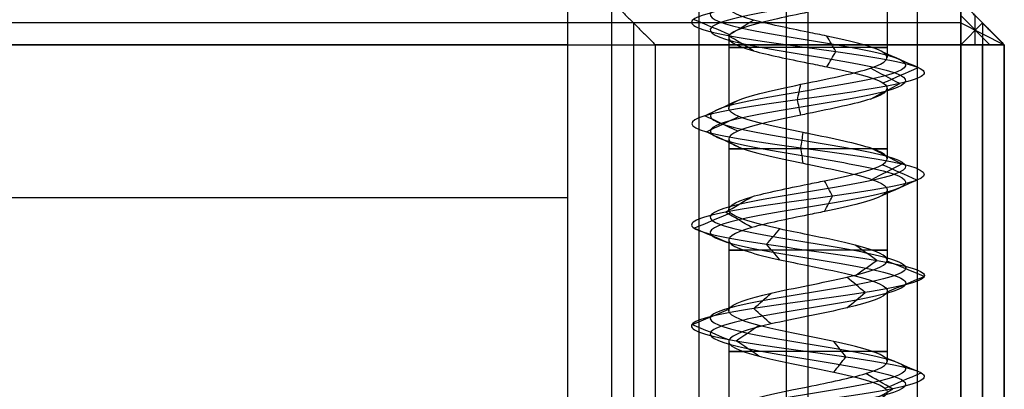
# Model space of a CAD drawing. Header units: millimetres. Extents: x -206 to 214, y -182 to 189.
# Tile 643 of 656: x 192 to 214, y 117 to 125. Entities that reach past the tile are written whole.
import ezdxf

# ---------------------------------------------------------------- set-up
doc = ezdxf.new("R2010")
doc.units = ezdxf.units.MM
doc.layers.add('Default', color=7, linetype='Continuous', true_color=0x000000)

msp = doc.modelspace()

# ---------------------------------------------------------------- linework, layer by layer
at = {"layer": 'Default', "color": 9, "true_color": 0xbebcba}
for p, q in [((211.505, 125.851, 788.503), (211.505, 124.237, 788.503)), ((209.689, 125.272, 786.691), (209.689, 123.658, 786.684)), ((207.873, 124.693, 788.503), (207.873, 123.077, 788.503)), ((211.505, 123.534, 788.503), (211.505, 121.918, 788.503)), ((209.689, 122.954, 786.684), (209.689, 121.339, 786.687)), ((207.873, 122.374, 788.503), (207.873, 120.76, 788.503)), ((211.505, 121.214, 788.503), (211.505, 119.6, 788.503)), ((209.689, 120.635, 786.687), (209.689, 119.021, 786.692)), ((207.873, 120.055, 788.503), (207.873, 118.442, 788.503)), ((211.505, 118.896, 788.503), (211.505, 117.282, 788.503)), ((209.689, 118.317, 786.692), (209.689, 116.703, 786.686)), ((207.873, 117.739, 788.503), (207.873, 116.124, 788.503))]:
    msp.add_line(p, q, dxfattribs=at)
at = {"layer": 'Default'}
for p, q in [((205.189, 125.531, 767.753), (205.189, -173.469, 767.753)), ((209.189, 125.531, 820.003), (209.189, -173.469, 820.003)), ((209.189, 125.531, 715.503), (209.189, 124.531, 714.503)), ((213.189, 125.531, 824.003), (214.189, 124.531, 824.003)), ((214.189, 124.531, 767.753), (213.189, 125.531, 767.753)), ((213.189, 125.031, 828.503), (-204.811, 125.031, 828.503)), ((213.189, 125.031, 715.003), (205.689, 125.031, 715.003)), ((205.689, 125.031, 715.003), (205.689, -173.469, 715.003)), ((213.855, 124.531, 828.337), (213.189, 125.197, 828.337)), ((213.689, 125.031, 828.003), (213.189, 124.531, 829.003)), ((213.189, 125.031, 715.003), (214.189, 124.531, 715.503)), ((213.522, 124.531, 714.837), (213.522, 125.197, 715.503)), ((213.689, 125.031, 820.503), (213.689, -173.469, 820.503)), ((213.689, 125.031, 828.003), (213.689, 125.031, 820.503)), ((213.689, 125.031, 715.503), (213.689, 125.031, 819.503)), ((213.689, 125.031, 819.503), (213.689, -173.469, 819.503)), ((106.689, 124.531, 719.003), (204.189, 124.531, 719.003)), ((209.689, 124.531, 714.503), (209.689, -173.469, 714.503)), ((213.689, -173.469, 828.503), (213.689, 124.531, 828.503)), ((213.689, -173.469, 715.003), (213.689, 124.531, 715.003)), ((214.189, 124.531, 824.503), (214.189, -173.469, 824.503)), ((214.189, 124.531, 767.253), (214.189, -173.469, 767.253)), ((-195.811, 121.031, 723.503), (204.189, 121.031, 723.503)), ((-195.811, 121.031, 816.503), (204.189, 121.031, 816.503))]:
    msp.add_line(p, q, dxfattribs=at)
at = {"layer": 'Default', "color": 9, "true_color": 0xbebcba, "extrusion": (0, 1, 0)}
for centre, start, end in [((-209.689, 788.503, 124.464), 270, 35.4846), ((-209.689, 788.503, 124.464), 144.6945, 270), ((-209.689, 788.503, 122.146), 270, 35.3645), ((-209.689, 788.503, 122.146), 144.5389, 270), ((-209.689, 788.503, 119.828), 270, 35.2203), ((-209.689, 788.503, 119.828), 144.5782, 270), ((-209.689, 788.503, 117.51), 270, 35.432), ((-209.689, 788.503, 117.51), 144.6441, 270)]:
    msp.add_arc(centre, 1.816, start, end, dxfattribs=at)
at = {"layer": 'Default', "color": 9, "true_color": 0xbebcba}
for points, degree in [([(209.689, 130.436, 786.264), (208.944, 130.314, 786.264), (207.469, 130.069, 787.064), (207.274, 129.701, 789.591), (209.291, 129.333, 791.119), (211.669, 128.965, 790.259), (212.238, 128.597, 787.792), (210.476, 128.23, 785.977), (207.994, 127.862, 786.47), (207.061, 127.494, 788.822), (208.53, 127.126, 790.883), (211.058, 126.759, 790.768), (212.334, 126.391, 788.583), (211.192, 126.023, 786.325), (208.676, 125.655, 786.058), (207.085, 125.287, 788.026), (207.875, 124.92, 790.43), (210.322, 124.552, 791.073), (212.19, 124.184, 789.367), (211.772, 123.816, 786.871), (209.449, 123.448, 785.868), (207.345, 123.081, 787.273), (207.384, 122.713, 789.803), (209.529, 122.345, 791.145), (211.82, 121.977, 790.072), (212.163, 121.61, 787.565), (210.244, 121.242, 785.916), (207.817, 120.874, 786.632), (207.101, 120.506, 789.059), (208.75, 120.138, 790.978), (211.257, 119.771, 790.635), (212.33, 119.403, 788.344), (210.989, 119.035, 786.198), (208.459, 118.667, 786.16), (207.053, 118.3, 788.264), (208.057, 117.932, 790.587), (210.552, 117.564, 791.005), (212.258, 117.196, 789.137), (211.616, 116.828, 786.689), (209.212, 116.461, 785.9), (207.244, 116.093, 787.491), (207.511, 115.725, 790.007), (209.769, 115.357, 791.149), (211.954, 114.989, 789.872), (212.068, 114.622, 787.345), (210.008, 114.254, 785.876), (207.656, 113.886, 786.809), (207.162, 113.518, 789.291), (208.978, 113.151, 791.053), (211.444, 112.783, 790.484), (212.305, 112.415, 788.105), (210.775, 112.047, 786.09), (208.252, 111.679, 786.281), (207.042, 111.312, 788.503), (208.252, 110.944, 790.726), (210.775, 110.576, 790.917), (212.305, 110.208, 788.902), (211.444, 109.84, 786.522), (208.978, 109.473, 785.954), (207.162, 109.105, 787.716), (207.656, 108.737, 790.198), (210.008, 108.369, 791.131), (212.068, 108.002, 789.662), (211.954, 107.634, 787.134), (209.769, 107.266, 785.858), (207.511, 106.898, 787), (207.244, 106.53, 789.516), (209.212, 106.163, 791.106), (211.616, 105.795, 790.317), (212.258, 105.427, 787.87), (210.552, 105.059, 786.002), (208.057, 104.691, 786.42), (207.053, 104.324, 788.743), (208.459, 103.956, 790.847), (210.989, 103.588, 790.808), (212.33, 103.22, 788.663), (211.257, 102.853, 786.372), (208.75, 102.485, 786.029), (207.101, 102.117, 787.948), (207.817, 101.749, 790.375), (210.244, 101.381, 791.091), (212.163, 101.014, 789.442), (211.82, 100.646, 786.935), (209.529, 100.278, 785.862), (207.384, 99.91, 787.203), (207.345, 99.543, 789.733), (209.449, 99.175, 791.139), (211.772, 98.807, 790.135), (212.19, 98.439, 787.64), (210.322, 98.071, 785.934), (207.875, 97.704, 786.576), (207.085, 97.336, 788.98), (208.676, 96.968, 790.948), (211.192, 96.6, 790.681), (212.334, 96.232, 788.423), (211.058, 95.865, 786.238), (208.53, 95.497, 786.124), (207.061, 95.129, 788.184), (207.994, 94.761, 790.536), (210.476, 94.394, 791.03), (212.238, 94.026, 789.214), (211.669, 93.658, 786.748), (209.291, 93.29, 785.887), (207.274, 92.922, 787.416), (207.469, 92.555, 789.943), (208.944, 92.309, 790.743), (209.689, 92.187, 790.743)], 3), ([(209.689, 130.26, 785.837), (208.803, 130.137, 785.837), (207.046, 129.892, 786.79), (206.814, 129.524, 789.798), (209.215, 129.156, 791.617), (212.046, 128.789, 790.593), (212.723, 128.421, 787.657), (210.626, 128.053, 785.496), (207.672, 127.685, 786.083), (206.561, 127.318, 788.883), (208.31, 126.95, 791.336), (211.318, 126.582, 791.199), (212.837, 126.214, 788.598), (211.478, 125.846, 785.911), (208.483, 125.479, 785.593), (206.59, 125.111, 787.935), (207.529, 124.743, 790.797), (210.443, 124.375, 791.562), (212.667, 124.008, 789.531), (212.168, 123.64, 786.561), (209.404, 123.272, 785.366), (206.899, 122.904, 787.039), (206.945, 122.536, 790.051), (209.498, 122.169, 791.648), (212.226, 121.801, 790.37), (212.634, 121.433, 787.386), (210.35, 121.065, 785.423), (207.461, 120.697, 786.276), (206.609, 120.33, 789.164), (208.572, 119.962, 791.449), (211.556, 119.594, 791.041), (212.833, 119.226, 788.313), (211.236, 118.859, 785.759), (208.225, 118.491, 785.714), (206.551, 118.123, 788.218), (207.746, 117.755, 790.983), (210.716, 117.387, 791.481), (212.747, 117.02, 789.257), (211.982, 116.652, 786.344), (209.121, 116.284, 785.405), (206.778, 115.916, 787.298), (207.096, 115.548, 790.293), (209.784, 115.181, 791.652), (212.385, 114.813, 790.133), (212.521, 114.445, 787.124), (210.068, 114.077, 785.376), (207.269, 113.71, 786.487), (206.681, 113.342, 789.44), (208.843, 112.974, 791.538), (211.778, 112.606, 790.861), (212.803, 112.238, 788.029), (210.982, 111.871, 785.631), (207.978, 111.503, 785.858), (206.538, 111.135, 788.503), (207.978, 110.767, 791.149), (210.982, 110.399, 791.376), (212.803, 110.032, 788.977), (211.778, 109.664, 786.145), (208.843, 109.296, 785.469), (206.681, 108.928, 787.566), (207.269, 108.561, 790.52), (210.068, 108.193, 791.631), (212.521, 107.825, 789.882), (212.385, 107.457, 786.874), (209.784, 107.089, 785.355), (207.096, 106.722, 786.714), (206.778, 106.354, 789.709), (209.121, 105.986, 791.602), (211.982, 105.618, 790.663), (212.747, 105.251, 787.749), (210.716, 104.883, 785.525), (207.746, 104.515, 786.024), (206.551, 104.147, 788.788), (208.225, 103.779, 791.293), (211.236, 103.412, 791.247), (212.833, 103.044, 788.694), (211.556, 102.676, 785.966), (208.572, 102.308, 785.558), (206.609, 101.94, 787.842), (207.461, 101.573, 790.731), (210.35, 101.205, 791.583), (212.634, 100.837, 789.62), (212.226, 100.469, 786.636), (209.498, 100.102, 785.359), (206.945, 99.734, 786.956), (206.899, 99.366, 789.967), (209.404, 98.998, 791.641), (212.168, 98.63, 790.446), (212.667, 98.263, 787.476), (210.443, 97.895, 785.445), (207.529, 97.527, 786.21), (206.59, 97.159, 789.071), (208.483, 96.791, 791.414), (211.478, 96.424, 791.096), (212.837, 96.056, 788.408), (211.318, 95.688, 785.807), (208.31, 95.32, 785.671), (206.561, 94.953, 788.124), (207.672, 94.585, 790.923), (210.626, 94.217, 791.511), (212.723, 93.849, 789.349), (212.046, 93.481, 786.414), (209.215, 93.114, 785.39), (206.814, 92.746, 787.209), (207.046, 92.378, 790.217), (208.803, 92.133, 791.169), (209.689, 92.01, 791.169)], 3), ([(209.689, 130.083, 786.264), (208.944, 129.961, 786.264), (207.469, 129.716, 787.064), (207.274, 129.348, 789.591), (209.291, 128.98, 791.119), (211.669, 128.612, 790.259), (212.238, 128.244, 787.792), (210.476, 127.877, 785.977), (207.994, 127.509, 786.47), (207.061, 127.141, 788.822), (208.53, 126.773, 790.883), (211.058, 126.405, 790.768), (212.334, 126.038, 788.583), (211.192, 125.67, 786.325), (208.676, 125.302, 786.058), (207.086, 124.934, 788.026), (207.875, 124.567, 790.43), (210.322, 124.199, 791.073), (212.19, 123.831, 789.367), (211.772, 123.463, 786.871), (209.449, 123.095, 785.868), (207.345, 122.728, 787.273), (207.384, 122.36, 789.803), (209.529, 121.992, 791.145), (211.82, 121.624, 790.072), (212.163, 121.256, 787.565), (210.244, 120.889, 785.916), (207.817, 120.521, 786.632), (207.101, 120.153, 789.059), (208.75, 119.785, 790.978), (211.257, 119.418, 790.635), (212.33, 119.05, 788.344), (210.989, 118.682, 786.198), (208.459, 118.314, 786.16), (207.053, 117.946, 788.264), (208.057, 117.579, 790.587), (210.552, 117.211, 791.005), (212.258, 116.843, 789.137), (211.616, 116.475, 786.689), (209.212, 116.107, 785.9), (207.244, 115.74, 787.491), (207.511, 115.372, 790.007), (209.769, 115.004, 791.149), (211.954, 114.636, 789.872), (212.068, 114.269, 787.345), (210.008, 113.901, 785.876), (207.656, 113.533, 786.809), (207.162, 113.165, 789.291), (208.978, 112.797, 791.053), (211.444, 112.43, 790.484), (212.305, 112.062, 788.105), (210.775, 111.694, 786.09), (208.252, 111.326, 786.281), (207.042, 110.959, 788.503), (208.252, 110.591, 790.726), (210.775, 110.223, 790.917), (212.305, 109.855, 788.902), (211.444, 109.487, 786.522), (208.978, 109.12, 785.954), (207.162, 108.752, 787.716), (207.656, 108.384, 790.198), (210.008, 108.016, 791.131), (212.068, 107.648, 789.662), (211.954, 107.281, 787.134), (209.769, 106.913, 785.858), (207.511, 106.545, 787), (207.244, 106.177, 789.516), (209.212, 105.81, 791.106), (211.616, 105.442, 790.317), (212.258, 105.074, 787.87), (210.552, 104.706, 786.002), (208.057, 104.338, 786.42), (207.053, 103.971, 788.743), (208.459, 103.603, 790.847), (210.989, 103.235, 790.808), (212.33, 102.867, 788.663), (211.257, 102.499, 786.372), (208.75, 102.132, 786.029), (207.101, 101.764, 787.948), (207.817, 101.396, 790.375), (210.244, 101.028, 791.091), (212.163, 100.661, 789.442), (211.82, 100.293, 786.935), (209.529, 99.925, 785.862), (207.384, 99.557, 787.203), (207.345, 99.189, 789.733), (209.449, 98.822, 791.139), (211.772, 98.454, 790.135), (212.19, 98.086, 787.64), (210.322, 97.718, 785.934), (207.875, 97.35, 786.576), (207.086, 96.983, 788.98), (208.676, 96.615, 790.948), (211.192, 96.247, 790.681), (212.334, 95.879, 788.423), (211.058, 95.512, 786.238), (208.53, 95.144, 786.124), (207.061, 94.776, 788.184), (207.994, 94.408, 790.536), (210.476, 94.04, 791.03), (212.238, 93.673, 789.214), (211.669, 93.305, 786.748), (209.291, 92.937, 785.887), (207.274, 92.569, 787.416), (207.469, 92.202, 789.943), (208.944, 91.956, 790.743), (209.689, 91.834, 790.743)], 3), ([(209.689, 126.431, 790.319), (209.689, 125.624, 790.319), (209.689, 124.817, 790.319)], 2), ([(207.899, 124.759, 788.175), (207.62, 124.876, 788.124), (207.341, 124.994, 788.073), (207.062, 125.111, 788.022)], 3), ([(207.858, 124.743, 790.448), (208.053, 124.86, 790.241), (208.247, 124.978, 790.035), (208.442, 125.095, 789.828)], 3), ([(208.442, 124.391, 789.828), (208.247, 124.508, 790.035), (208.053, 124.626, 790.241), (207.858, 124.743, 790.448)], 3), ([(210.328, 124.375, 791.096), (210.26, 124.493, 790.82), (210.192, 124.61, 790.545), (210.124, 124.727, 790.269)], 3), ([(210.124, 124.023, 790.269), (210.192, 124.141, 790.545), (210.26, 124.258, 790.82), (210.328, 124.375, 791.096)], 3), ([(212.213, 124.008, 789.374), (211.945, 124.125, 789.282), (211.676, 124.242, 789.189), (211.408, 124.36, 789.097)], 3), ([(209.689, 124.112, 790.319), (209.689, 123.305, 790.319), (209.689, 122.498, 790.319)], 2), ([(211.791, 123.64, 786.857), (211.567, 123.757, 787.032), (211.344, 123.875, 787.207), (211.12, 123.992, 787.382)], 3), ([(211.408, 123.655, 789.096), (211.676, 123.773, 789.189), (211.944, 123.89, 789.282), (212.213, 124.008, 789.374)], 3), ([(209.447, 123.272, 785.844), (209.473, 123.389, 786.127), (209.498, 123.507, 786.41), (209.524, 123.624, 786.693)], 3), ([(211.12, 123.287, 787.382), (211.343, 123.405, 787.207), (211.567, 123.522, 787.032), (211.791, 123.64, 786.857)], 3), ([(207.324, 122.904, 787.262), (207.576, 123.022, 787.394), (207.828, 123.139, 787.527), (208.079, 123.257, 787.659)], 3), ([(209.524, 122.919, 786.693), (209.498, 123.037, 786.41), (209.473, 123.154, 786.127), (209.447, 123.272, 785.844)], 3), ([(208.079, 122.551, 787.659), (207.828, 122.669, 787.527), (207.576, 122.787, 787.394), (207.324, 122.904, 787.262)], 3), ([(207.363, 122.536, 789.815), (207.611, 122.654, 789.675), (207.858, 122.772, 789.536), (208.106, 122.889, 789.396)], 3), ([(208.106, 122.184, 789.396), (207.858, 122.301, 789.536), (207.611, 122.419, 789.675), (207.363, 122.536, 789.815)], 3), ([(209.527, 122.169, 791.169), (209.545, 122.286, 790.885), (209.562, 122.404, 790.601), (209.579, 122.522, 790.317)], 3), ([(209.579, 121.816, 790.317), (209.562, 121.933, 790.601), (209.545, 122.051, 790.885), (209.527, 122.169, 791.169)], 3), ([(211.839, 121.801, 790.086), (211.611, 121.918, 789.917), (211.382, 122.036, 789.749), (211.153, 122.153, 789.581)], 3), ([(209.689, 121.794, 790.319), (209.689, 120.987, 790.319), (209.689, 120.18, 790.319)], 2), ([(211.152, 121.448, 789.58), (211.381, 121.566, 789.749), (211.61, 121.683, 789.917), (211.839, 121.801, 790.086)], 3), ([(212.185, 121.433, 787.556), (211.92, 121.55, 787.657), (211.655, 121.668, 787.758), (211.389, 121.785, 787.858)], 3), ([(210.249, 121.065, 785.893), (210.19, 121.183, 786.17), (210.13, 121.3, 786.447), (210.071, 121.417, 786.724)], 3), ([(211.388, 121.08, 787.859), (211.654, 121.198, 787.758), (211.92, 121.315, 787.657), (212.185, 121.433, 787.556)], 3), ([(207.801, 120.697, 786.615), (208.001, 120.815, 786.816), (208.202, 120.932, 787.017), (208.403, 121.05, 787.218)], 3), ([(210.07, 120.713, 786.726), (210.13, 120.83, 786.448), (210.189, 120.948, 786.17), (210.249, 121.065, 785.893)], 3), ([(207.078, 120.33, 789.064), (207.356, 120.447, 789.004), (207.633, 120.565, 788.945), (207.911, 120.682, 788.885)], 3), ([(208.403, 120.345, 787.217), (208.202, 120.463, 787.017), (208.001, 120.58, 786.816), (207.801, 120.697, 786.615)], 3), ([(207.91, 119.978, 788.885), (207.633, 120.095, 788.945), (207.355, 120.212, 789.004), (207.078, 120.33, 789.064)], 3), ([(208.742, 119.962, 791), (208.842, 120.079, 790.735), (208.943, 120.196, 790.47), (209.043, 120.314, 790.205)], 3), ([(209.043, 119.61, 790.205), (208.943, 119.728, 790.47), (208.842, 119.845, 790.735), (208.742, 119.962, 791)], 3), ([(211.271, 119.594, 790.654), (211.103, 119.711, 790.426), (210.936, 119.828, 790.198), (210.768, 119.945, 789.97)], 3), ([(209.689, 119.476, 790.319), (209.689, 118.669, 790.319), (209.689, 117.862, 790.319)], 2), ([(210.768, 119.243, 789.97), (210.936, 119.36, 790.198), (211.103, 119.477, 790.426), (211.271, 119.594, 790.654)], 3), ([(212.354, 119.226, 788.342), (212.071, 119.343, 788.359), (211.789, 119.461, 788.376), (211.506, 119.578, 788.393)], 3), ([(211, 118.859, 786.177), (210.861, 118.976, 786.424), (210.722, 119.093, 786.671), (210.583, 119.21, 786.918)], 3), ([(211.506, 118.875, 788.393), (211.789, 118.992, 788.376), (212.071, 119.109, 788.359), (212.354, 119.226, 788.342)], 3), ([(208.448, 118.491, 786.139), (208.579, 118.608, 786.39), (208.711, 118.725, 786.641), (208.843, 118.842, 786.891)], 3), ([(210.583, 118.507, 786.918), (210.722, 118.624, 786.671), (210.861, 118.741, 786.424), (211, 118.859, 786.177)], 3), ([(207.029, 118.123, 788.262), (207.311, 118.24, 788.287), (207.594, 118.357, 788.313), (207.876, 118.474, 788.339)], 3), ([(208.843, 118.139, 786.891), (208.711, 118.256, 786.641), (208.579, 118.374, 786.39), (208.448, 118.491, 786.139)], 3), ([(207.876, 117.772, 788.339), (207.594, 117.889, 788.313), (207.312, 118.006, 788.287), (207.029, 118.123, 788.262)], 3), ([(208.042, 117.755, 790.605), (208.217, 117.872, 790.382), (208.391, 117.989, 790.159), (208.566, 118.107, 789.936)], 3), ([(208.566, 117.404, 789.936), (208.391, 117.521, 790.159), (208.217, 117.638, 790.382), (208.042, 117.755, 790.605)], 3), ([(210.56, 117.387, 791.027), (210.467, 117.505, 790.76), (210.375, 117.622, 790.492), (210.282, 117.739, 790.224)], 3), ([(210.282, 117.036, 790.223), (210.375, 117.153, 790.491), (210.467, 117.27, 790.759), (210.56, 117.387, 791.027)], 3), ([(212.281, 117.02, 789.142), (212.006, 117.137, 789.074), (211.73, 117.255, 789.006), (211.454, 117.372, 788.938)], 3), ([(209.689, 117.158, 790.319), (209.689, 116.351, 790.319), (209.689, 115.544, 790.319)], 2), ([(211.633, 116.652, 786.673), (211.426, 116.769, 786.868), (211.219, 116.887, 787.062), (211.013, 117.004, 787.257)], 3), ([(211.454, 116.667, 788.938), (211.73, 116.785, 789.006), (212.006, 116.902, 789.074), (212.281, 117.02, 789.142)], 3), ([(211.012, 116.299, 787.258), (211.219, 116.417, 787.063), (211.426, 116.534, 786.868), (211.633, 116.652, 786.673)], 3)]:
    msp.add_open_spline(points, degree=degree, dxfattribs=at)
for points, knots in [([(209.689, 124.817, 790.319), (209.232, 124.91, 790.315), (208.773, 125.002, 790.14), (208.442, 125.095, 789.828), (208.005, 125.218, 789.417), (207.791, 125.34, 788.767), (207.9, 125.463, 788.176), (208.008, 125.586, 787.586), (208.438, 125.708, 787.054), (208.993, 125.831, 786.824), (209.212, 125.879, 786.734), (209.45, 125.927, 786.69), (209.689, 125.976, 786.691)], [-15.598746, -15.598746, -15.598746, -15.598746, -13.74817, -13.74817, -13.74817, -11.262851, -11.262851, -11.262851, -8.777429, -8.777429, -8.777429, -7.796772, -7.796772, -7.796772, -7.796772]), ([(209.689, 125.272, 786.691), (209.45, 125.223, 786.69), (208.607, 125.052, 786.844), (207.578, 124.759, 788.117), (208.166, 124.421, 789.908), (209.232, 124.205, 790.315), (209.689, 124.112, 790.319)], [-8.339348, -8.339348, -8.339348, -8.339348, -7.295358, -4.648947, -2.002536, 0, 0, 0, 0]), ([(209.689, 123.658, 786.684), (210.235, 123.769, 786.688), (210.783, 123.88, 786.951), (211.12, 123.992, 787.381), (211.49, 124.114, 787.854), (211.603, 124.237, 788.528), (211.407, 124.36, 789.096), (211.211, 124.482, 789.664), (210.706, 124.605, 790.125), (210.122, 124.727, 790.269), (209.981, 124.757, 790.304), (209.835, 124.787, 790.32), (209.689, 124.817, 790.319)], [-7.809918, -7.809918, -7.809918, -7.809918, -5.552262, -5.552262, -5.552262, -3.066016, -3.066016, -3.066016, -0.579549, -0.579549, -0.579549, 0, 0, 0, 0]), ([(209.689, 124.112, 790.319), (209.835, 124.083, 790.32), (210.583, 123.93, 790.237), (211.716, 123.655, 789.203), (211.387, 123.299, 787.241), (210.235, 123.065, 786.688), (209.689, 122.954, 786.684)], [-16.735145, -16.735145, -16.735145, -16.735145, -16.091486, -13.436391, -10.781296, -8.369707, -8.369707, -8.369707, -8.369707]), ([(209.689, 122.498, 790.319), (209.652, 122.506, 790.319), (209.616, 122.513, 790.318), (209.579, 122.521, 790.316), (208.98, 122.643, 790.28), (208.4, 122.766, 789.918), (208.105, 122.888, 789.395), (207.809, 123.011, 788.872), (207.799, 123.134, 788.188), (208.078, 123.256, 787.656), (208.357, 123.379, 787.125), (208.926, 123.501, 786.745), (209.524, 123.624, 786.691), (209.578, 123.635, 786.686), (209.634, 123.647, 786.683), (209.689, 123.658, 786.684)], [-15.638496, -15.638496, -15.638496, -15.638496, -15.494179, -15.494179, -15.494179, -13.008298, -13.008298, -13.008298, -10.523023, -10.523023, -10.523023, -8.037877, -8.037877, -8.037877, -7.809918, -7.809918, -7.809918, -7.809918]), ([(209.689, 122.954, 786.684), (209.634, 122.942, 786.683), (208.978, 122.809, 786.71), (207.789, 122.552, 787.504), (207.82, 122.184, 789.555), (209.015, 121.932, 790.302), (209.652, 121.802, 790.319), (209.689, 121.794, 790.319)], [-8.369707, -8.369707, -8.369707, -8.369707, -8.1262, -5.471105, -2.81601, -0.160914, 0, 0, 0, 0]), ([(209.689, 121.339, 786.687), (209.817, 121.365, 786.685), (209.946, 121.391, 786.698), (210.071, 121.417, 786.724), (210.658, 121.54, 786.85), (211.177, 121.663, 787.296), (211.39, 121.785, 787.857), (211.603, 121.908, 788.418), (211.51, 122.03, 789.096), (211.154, 122.153, 789.579), (210.82, 122.268, 790.033), (210.253, 122.383, 790.317), (209.689, 122.498, 790.319)], [-7.823676, -7.823676, -7.823676, -7.823676, -7.293295, -7.293295, -7.293295, -4.808244, -4.808244, -4.808244, -2.323295, -2.323295, -2.323295, 0, 0, 0, 0]), ([(209.689, 121.794, 790.319), (210.253, 121.679, 790.317), (211.423, 121.441, 789.732), (211.695, 121.081, 787.741), (210.548, 120.81, 786.755), (209.817, 120.661, 786.685), (209.689, 120.635, 786.687)], [-16.717817, -16.717817, -16.717817, -16.717817, -14.227024, -11.574528, -8.922032, -8.356096, -8.356096, -8.356096, -8.356096]), ([(209.689, 120.18, 790.319), (209.469, 120.225, 790.32), (209.249, 120.269, 790.283), (209.045, 120.314, 790.206), (208.483, 120.437, 789.993), (208.037, 120.559, 789.474), (207.911, 120.682, 788.886), (207.785, 120.804, 788.299), (207.979, 120.927, 787.642), (208.403, 121.05, 787.217), (208.737, 121.146, 786.883), (209.214, 121.242, 786.692), (209.689, 121.339, 786.687)], [-15.625304, -15.625304, -15.625304, -15.625304, -14.752315, -14.752315, -14.752315, -12.265708, -12.265708, -12.265708, -9.779131, -9.779131, -9.779131, -7.823676, -7.823676, -7.823676, -7.823676]), ([(209.689, 120.635, 786.687), (209.214, 120.538, 786.692), (208.131, 120.319, 787.126), (207.592, 119.978, 788.955), (208.645, 119.688, 790.181), (209.469, 119.521, 790.32), (209.689, 119.476, 790.319)], [-8.356096, -8.356096, -8.356096, -8.356096, -6.269536, -3.61704, -0.964544, 0, 0, 0, 0]), ([(209.689, 119.021, 786.692), (210.001, 119.084, 786.693), (210.313, 119.147, 786.769), (210.582, 119.211, 786.921), (211.105, 119.333, 787.216), (211.468, 119.456, 787.796), (211.504, 119.578, 788.395), (211.541, 119.701, 788.995), (211.25, 119.824, 789.614), (210.767, 119.946, 789.97), (210.459, 120.024, 790.197), (210.073, 120.102, 790.317), (209.689, 120.18, 790.319)], [-7.796921, -7.796921, -7.796921, -7.796921, -6.516555, -6.516555, -6.516555, -4.030681, -4.030681, -4.030681, -1.544826, -1.544826, -1.544826, 0, 0, 0, 0]), ([(209.689, 119.476, 790.319), (210.073, 119.398, 790.317), (211.066, 119.197, 790.008), (211.831, 118.874, 788.376), (210.919, 118.566, 786.917), (210.001, 118.38, 786.693), (209.689, 118.317, 786.692)], [-16.671132, -16.671132, -16.671132, -16.671132, -14.989298, -12.343786, -9.698274, -8.335658, -8.335658, -8.335658, -8.335658]), ([(209.689, 117.862, 790.319), (209.286, 117.944, 790.316), (208.882, 118.026, 790.183), (208.567, 118.107, 789.937), (208.094, 118.23, 789.566), (207.823, 118.352, 788.939), (207.877, 118.475, 788.34), (207.932, 118.598, 787.742), (208.312, 118.72, 787.174), (208.843, 118.843, 786.895), (209.101, 118.902, 786.759), (209.395, 118.962, 786.692), (209.689, 119.021, 786.692)], [-15.59455, -15.59455, -15.59455, -15.59455, -13.973848, -13.973848, -13.973848, -11.488128, -11.488128, -11.488128, -9.002379, -9.002379, -9.002379, -7.796921, -7.796921, -7.796921, -7.796921]), ([(209.689, 118.317, 786.692), (209.395, 118.258, 786.692), (208.496, 118.076, 786.898), (207.552, 117.771, 788.311), (208.275, 117.444, 789.984), (209.286, 117.24, 790.316), (209.689, 117.158, 790.319)], [-8.335658, -8.335658, -8.335658, -8.335658, -7.052762, -4.40725, -1.761738, 0, 0, 0, 0]), ([(209.689, 116.703, 786.686), (210.181, 116.804, 786.691), (210.676, 116.904, 786.899), (211.012, 117.004, 787.257), (211.424, 117.127, 787.694), (211.597, 117.249, 788.356), (211.454, 117.372, 788.939), (211.31, 117.494, 789.523), (210.849, 117.617, 790.028), (210.281, 117.739, 790.224), (210.091, 117.78, 790.29), (209.89, 117.821, 790.321), (209.689, 117.862, 790.319)], [-7.803231, -7.803231, -7.803231, -7.803231, -5.772465, -5.772465, -5.772465, -3.285917, -3.285917, -3.285917, -0.799324, -0.799324, -0.799324, 0, 0, 0, 0]), ([(209.689, 117.158, 790.319), (209.89, 117.117, 790.321), (210.695, 116.954, 790.196), (211.771, 116.668, 789.018), (211.282, 116.322, 787.154), (210.181, 116.099, 786.691), (209.689, 115.999, 786.686)], [-16.728505, -16.728505, -16.728505, -16.728505, -15.8438, -13.189681, -10.535562, -8.367307, -8.367307, -8.367307, -8.367307]), ([(209.689, 115.544, 790.319), (209.106, 115.663, 790.318), (208.522, 115.782, 790.013), (208.192, 115.901, 789.534), (207.85, 116.023, 789.04), (207.778, 116.146, 788.36), (208.008, 116.268, 787.806), (208.238, 116.391, 787.251), (208.769, 116.514, 786.822), (209.36, 116.636, 786.713), (209.468, 116.659, 786.694), (209.578, 116.681, 786.685), (209.689, 116.703, 786.686)], [-15.632466, -15.632466, -15.632466, -15.632466, -13.228322, -13.228322, -13.228322, -10.743345, -10.743345, -10.743345, -8.258283, -8.258283, -8.258283, -7.803231, -7.803231, -7.803231, -7.803231])]:
    msp.add_open_spline(points, degree=3, knots=knots, dxfattribs=at)
at = {"layer": 'Default'}
for points in [[(204.189, 116.531, 723.503), (204.189, 121.031, 723.503), (204.189, 125.531, 723.503)], [(204.189, 116.531, 816.503), (204.189, 121.031, 816.503), (204.189, 125.531, 816.503)], [(204.189, 116.531, 770.003), (204.189, 121.031, 770.003), (204.189, 125.531, 770.003)], [(204.189, -165.969, 714.503), (204.189, -20.219, 714.503), (204.189, 125.531, 714.503)], [(204.189, -165.969, 723.503), (204.189, -20.219, 723.503), (204.189, 125.531, 723.503)], [(204.189, -165.969, 719.003), (204.189, -20.219, 719.003), (204.189, 125.531, 719.003)], [(205.189, 125.531, 820.003), (205.189, -23.969, 820.003), (205.189, -173.469, 820.003)], [(205.189, 125.531, 715.503), (205.189, -23.969, 715.503), (205.189, -173.469, 715.503)], [(205.189, 125.531, 715.503), (205.689, 125.031, 715.003), (206.189, 124.531, 714.503)], [(207.189, 125.531, 788.503), (207.189, 103.031, 788.503), (207.189, 80.531, 788.503)], [(209.689, 125.531, 791.003), (209.689, 103.031, 791.003), (209.689, 80.531, 791.003)], [(209.689, 125.531, 786.003), (209.689, 103.031, 786.003), (209.689, 80.531, 786.003)], [(212.189, 125.531, 788.503), (212.189, 103.031, 788.503), (212.189, 80.531, 788.503)], [(213.189, 125.531, 820.003), (213.189, -23.969, 820.003), (213.189, -173.469, 820.003)], [(213.189, 125.531, 820.003), (213.689, 125.031, 820.503), (214.189, 124.531, 821.003)], [(214.189, 124.531, 828.003), (213.689, 125.031, 828.003), (213.189, 125.531, 828.003)], [(213.189, 125.531, 828.003), (213.189, 125.031, 828.503), (213.189, 124.531, 829.003)], [(213.189, -173.469, 820.003), (213.189, -23.969, 820.003), (213.189, 125.531, 820.003)], [(213.189, 124.531, 714.503), (213.189, 125.031, 715.003), (213.189, 125.531, 715.503)], [(213.189, 125.531, 715.503), (213.689, 125.031, 715.503), (214.189, 124.531, 715.503)], [(214.189, 124.531, 819.003), (213.689, 125.031, 819.503), (213.189, 125.531, 820.003)], [(-204.811, 124.531, 829.003), (4.189, 124.531, 829.003), (213.189, 124.531, 829.003)], [(204.189, 124.531, 714.503), (4.189, 124.531, 714.503), (-195.811, 124.531, 714.503)], [(204.189, 124.531, 723.503), (4.189, 124.531, 723.503), (-195.811, 124.531, 723.503)], [(204.189, 84.531, 714.503), (204.189, 104.531, 714.503), (204.189, 124.531, 714.503)], [(204.189, 84.531, 723.503), (204.189, 104.531, 723.503), (204.189, 124.531, 723.503)], [(204.189, 124.531, 714.503), (204.189, 124.531, 719.003), (204.189, 124.531, 723.503)], [(204.189, 84.531, 719.003), (204.189, 104.531, 719.003), (204.189, 124.531, 719.003)], [(206.189, 124.531, 714.503), (206.189, -24.469, 714.503), (206.189, -173.469, 714.503)], [(213.189, 124.531, 714.503), (209.689, 124.531, 714.503), (206.189, 124.531, 714.503)], [(213.189, 124.531, 829.003), (213.189, -24.469, 829.003), (213.189, -173.469, 829.003)], [(213.189, 124.531, 829.003), (213.689, 124.531, 828.503), (214.189, 124.531, 828.003)], [(213.189, -173.469, 714.503), (213.189, -24.469, 714.503), (213.189, 124.531, 714.503)], [(214.189, 124.531, 715.503), (213.689, 124.531, 715.003), (213.189, 124.531, 714.503)], [(214.189, 124.531, 828.003), (214.189, 124.531, 824.503), (214.189, 124.531, 821.003)], [(214.189, -173.469, 828.003), (214.189, -24.469, 828.003), (214.189, 124.531, 828.003)], [(214.189, 124.531, 821.003), (214.189, -24.469, 821.003), (214.189, -173.469, 821.003)], [(214.189, 124.531, 819.003), (214.189, 124.531, 767.253), (214.189, 124.531, 715.503)], [(214.189, -173.469, 819.003), (214.189, -24.469, 819.003), (214.189, 124.531, 819.003)], [(214.189, 124.531, 715.503), (214.189, -24.469, 715.503), (214.189, -173.469, 715.503)], [(204.189, 121.031, 723.503), (204.189, 121.031, 770.003), (204.189, 121.031, 816.503)]]:
    msp.add_open_spline(points, degree=2, dxfattribs=at)

doc.saveas('drawing.dxf')
